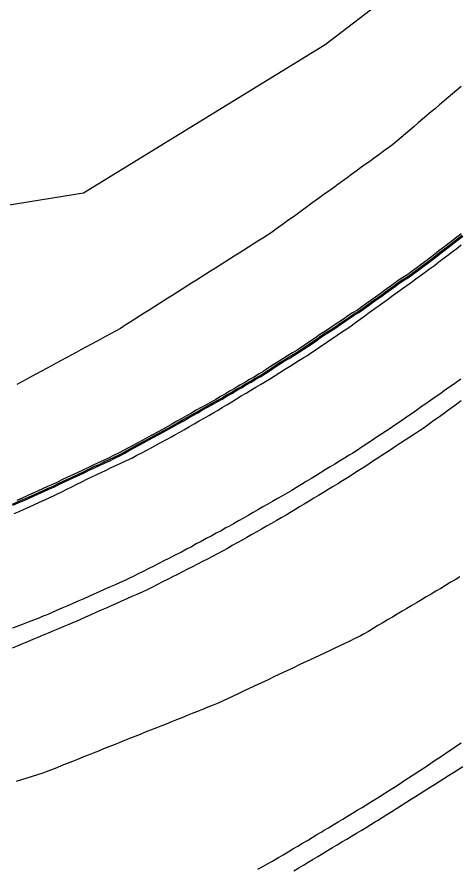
# Model space of a CAD drawing. Extents: x 1901471 to 1963503, y 756461 to 799997.
# Drawn here: x 1941161.7 to 1941240.5, y 779861.8 to 780013.6 of the extents above; entities that cross this region are included whole.
import ezdxf

# ---------------------------------------------------------------- set-up
doc = ezdxf.new("R2010")
doc.units = 0
for name, color, linetype in [('RD_EX_Conc', 7, 'Continuous'), ('RD_EX_H2O', 7, 'Continuous'), ('RD_EX_Road', 7, 'Continuous'), ('RD_EX_VEG', 7, 'Continuous')]:
    doc.layers.add(name, color=color, linetype=linetype)

msp = doc.modelspace()

# ---------------------------------------------------------------- linework, layer by layer
at = {"layer": 'RD_EX_Conc'}
for points in [[(1941240.88, 779974.94), (1941240.09, 779974.33), (1941239.3, 779973.71), (1941238.51, 779973.11), (1941237.71, 779972.5), (1941236.92, 779971.89), (1941236.13, 779971.27), (1941235.34, 779970.66), (1941234.58, 779970.08), (1941233.77, 779969.49), (1941232.98, 779968.87), (1941232.17, 779968.29), (1941231.36, 779967.7), (1941230.5, 779967.18), (1941229.68, 779966.61), (1941228.87, 779966.02), (1941228.06, 779965.44), (1941227.25, 779964.87), (1941226.44, 779964.28), (1941225.63, 779963.69), (1941224.82, 779963.11), (1941224, 779962.53), (1941223.19, 779961.94), (1941222.38, 779961.37), (1941221.5, 779960.87), (1941220.67, 779960.31), (1941219.9, 779959.77), (1941219.07, 779959.21), (1941218.24, 779958.65), (1941217.41, 779958.08), (1941216.56, 779957.57), (1941215.72, 779957.02), (1941214.92, 779956.42), (1941214.09, 779955.87), (1941213.27, 779955.3), (1941212.42, 779954.77), (1941211.65, 779954.25), (1941210.8, 779953.73), (1941210.8, 779953.73), (1941209.95, 779953.2), (1941209.1, 779952.68), (1941208.25, 779952.15), (1941207.4, 779951.62), (1941206.58, 779951.05), (1941205.74, 779950.51), (1941204.9, 779950), (1941204.04, 779949.5), (1941203.18, 779948.99), (1941202.32, 779948.47), (1941201.46, 779947.97), (1941200.6, 779947.47), (1941199.73, 779946.97), (1941198.87, 779946.46), (1941198.01, 779945.96), (1941197.14, 779945.46), (1941196.31, 779944.99), (1941195.44, 779944.49), (1941194.56, 779944.01), (1941193.69, 779943.52), (1941192.82, 779943.03), (1941191.96, 779942.53), (1941191.08, 779942.05), (1941190.21, 779941.56), (1941189.34, 779941.06), (1941188.52, 779940.6), (1941187.65, 779940.11), (1941186.77, 779939.64), (1941185.89, 779939.17), (1941185.01, 779938.7), (1941184.13, 779938.22), (1941183.26, 779937.73), (1941182.38, 779937.25), (1941181.5, 779936.78), (1941180.71, 779936.35), (1941179.84, 779935.87), (1941178.93, 779935.44), (1941178.03, 779935), (1941177.13, 779934.58), (1941176.22, 779934.16), (1941175.31, 779933.75), (1941174.38, 779933.29), (1941173.48, 779932.85), (1941172.58, 779932.42), (1941171.67, 779932.01), (1941170.76, 779931.6), (1941169.85, 779931.18), (1941168.95, 779930.73), (1941168.05, 779930.3), (1941167.19, 779929.92), (1941166.28, 779929.52), (1941165.37, 779929.11), (1941164.46, 779928.69), (1941163.56, 779928.26), (1941162.63, 779927.89), (1941161.72, 779927.47)], [(1941160.92, 779926.8), (1941161.84, 779927.2), (1941162.75, 779927.61), (1941163.68, 779927.99), (1941164.58, 779928.42), (1941165.49, 779928.83), (1941166.4, 779929.25), (1941167.32, 779929.64), (1941168.18, 779930.03), (1941169.08, 779930.47), (1941169.98, 779930.91), (1941170.89, 779931.33), (1941171.8, 779931.74), (1941172.71, 779932.16), (1941173.61, 779932.58), (1941174.51, 779933.03), (1941175.44, 779933.48), (1941176.35, 779933.88), (1941177.25, 779934.31), (1941178.16, 779934.73), (1941179.06, 779935.17), (1941179.96, 779935.59), (1941180.84, 779936.07), (1941181.64, 779936.52), (1941182.52, 779936.99), (1941183.4, 779937.46), (1941184.27, 779937.96), (1941185.15, 779938.43), (1941186.03, 779938.9), (1941186.91, 779939.38), (1941187.79, 779939.85), (1941188.66, 779940.34), (1941189.49, 779940.8), (1941190.36, 779941.3), (1941191.22, 779941.79), (1941192.1, 779942.27), (1941192.97, 779942.77), (1941193.84, 779943.26), (1941194.71, 779943.75), (1941195.59, 779944.23), (1941196.45, 779944.73), (1941197.29, 779945.21), (1941198.16, 779945.7), (1941199.03, 779946.2), (1941199.89, 779946.71), (1941200.75, 779947.21), (1941201.62, 779947.72), (1941202.48, 779948.22), (1941203.33, 779948.73), (1941204.19, 779949.24), (1941205.06, 779949.74), (1941205.9, 779950.25), (1941206.74, 779950.79), (1941207.56, 779951.37), (1941208.41, 779951.89), (1941209.26, 779952.42), (1941210.11, 779952.95), (1941210.96, 779953.47), (1941210.96, 779953.47), (1941211.81, 779954), (1941212.59, 779954.52), (1941213.43, 779955.06), (1941214.26, 779955.62), (1941215.09, 779956.18), (1941215.89, 779956.77), (1941216.73, 779957.32), (1941217.58, 779957.84), (1941218.41, 779958.4), (1941219.24, 779958.96), (1941220.07, 779959.52), (1941220.85, 779960.07), (1941221.68, 779960.63), (1941222.55, 779961.12), (1941223.37, 779961.7), (1941224.18, 779962.29), (1941224.99, 779962.87), (1941225.8, 779963.45), (1941226.61, 779964.04), (1941227.42, 779964.62), (1941228.24, 779965.2), (1941229.05, 779965.78), (1941229.86, 779966.37), (1941230.68, 779966.94), (1941231.54, 779967.46), (1941232.35, 779968.05), (1941233.16, 779968.63), (1941233.95, 779969.25), (1941234.75, 779969.83), (1941235.53, 779970.42), (1941236.32, 779971.03), (1941237.1, 779971.65), (1941237.89, 779972.26), (1941238.69, 779972.87), (1941239.48, 779973.47), (1941240.27, 779974.09), (1941241.06, 779974.71)], [(1941161.01, 779926.61), (1941161.93, 779927.01), (1941162.84, 779927.42), (1941163.77, 779927.8), (1941164.67, 779928.23), (1941165.58, 779928.64), (1941166.49, 779929.06), (1941167.4, 779929.45), (1941168.28, 779929.84), (1941169.18, 779930.28), (1941170.07, 779930.72), (1941170.98, 779931.14), (1941171.89, 779931.55), (1941172.8, 779931.97), (1941173.71, 779932.4), (1941174.6, 779932.84), (1941175.52, 779933.29), (1941176.44, 779933.69), (1941177.34, 779934.12), (1941178.25, 779934.54), (1941179.15, 779934.98), (1941180.05, 779935.4), (1941180.93, 779935.89), (1941181.74, 779936.33), (1941182.62, 779936.81), (1941183.5, 779937.28), (1941184.37, 779937.77), (1941185.25, 779938.25), (1941186.13, 779938.72), (1941187.01, 779939.19), (1941187.89, 779939.66), (1941188.76, 779940.15), (1941189.6, 779940.62), (1941190.46, 779941.11), (1941191.33, 779941.61), (1941192.21, 779942.09), (1941193.07, 779942.59), (1941193.94, 779943.08), (1941194.82, 779943.57), (1941195.69, 779944.05), (1941196.56, 779944.55), (1941197.4, 779945.03), (1941198.27, 779945.52), (1941199.13, 779946.02), (1941199.99, 779946.53), (1941200.86, 779947.04), (1941201.72, 779947.54), (1941202.59, 779948.04), (1941203.44, 779948.55), (1941204.3, 779949.06), (1941205.17, 779949.56), (1941206.01, 779950.07), (1941206.85, 779950.62), (1941207.67, 779951.19), (1941208.52, 779951.72), (1941209.37, 779952.24), (1941210.22, 779952.77), (1941211.07, 779953.3), (1941211.07, 779953.3), (1941211.92, 779953.82), (1941212.71, 779954.34), (1941213.55, 779954.88), (1941214.38, 779955.44), (1941215.2, 779956), (1941216.01, 779956.59), (1941216.84, 779957.15), (1941217.7, 779957.66), (1941218.53, 779958.22), (1941219.36, 779958.79), (1941220.18, 779959.35), (1941220.97, 779959.9), (1941221.8, 779960.46), (1941222.67, 779960.95), (1941223.49, 779961.53), (1941224.3, 779962.12), (1941225.11, 779962.7), (1941225.92, 779963.28), (1941226.73, 779963.87), (1941227.54, 779964.45), (1941228.36, 779965.03), (1941229.17, 779965.61), (1941229.98, 779966.2), (1941230.8, 779966.77), (1941231.66, 779967.29), (1941232.47, 779967.88), (1941233.28, 779968.46), (1941234.07, 779969.08), (1941234.88, 779969.66), (1941235.65, 779970.25), (1941236.44, 779970.87), (1941237.23, 779971.49), (1941238.02, 779972.09), (1941238.82, 779972.7), (1941239.61, 779973.31), (1941240.39, 779973.93), (1941241.18, 779974.54)]]:
    msp.add_lwpolyline(points, dxfattribs=at)
at = {"layer": 'RD_EX_H2O'}
for points in [[(1941240.86, 780001.17), (1941240.1, 780000.53), (1941239.34, 779999.88), (1941238.57, 779999.23), (1941237.81, 779998.58), (1941237.05, 779997.94), (1941236.29, 779997.29), (1941235.53, 779996.64), (1941234.77, 779995.99), (1941234, 779995.35), (1941233.24, 779994.7), (1941232.48, 779994.05), (1941231.72, 779993.4), (1941230.96, 779992.76), (1941230.2, 779992.11), (1941229.44, 779991.46), (1941228.63, 779990.78), (1941227.82, 779990.19), (1941227.01, 779989.6), (1941226.2, 779989.02), (1941225.39, 779988.43), (1941224.58, 779987.85), (1941223.78, 779987.26), (1941222.97, 779986.67), (1941222.16, 779986.09), (1941221.35, 779985.5), (1941220.54, 779984.91), (1941219.73, 779984.33), (1941218.92, 779983.74), (1941218.11, 779983.15), (1941217.3, 779982.57), (1941216.49, 779981.98), (1941215.68, 779981.39), (1941214.87, 779980.81), (1941214.06, 779980.22), (1941213.25, 779979.63), (1941212.44, 779979.05), (1941211.63, 779978.46), (1941210.82, 779977.87), (1941210.01, 779977.29), (1941209.2, 779976.7), (1941208.39, 779976.11), (1941207.58, 779975.53), (1941207.21, 779975.25), (1941206.36, 779974.72), (1941205.52, 779974.18), (1941204.68, 779973.65), (1941203.83, 779973.11), (1941202.99, 779972.58), (1941202.14, 779972.04), (1941201.3, 779971.51), (1941200.45, 779970.97), (1941199.61, 779970.44), (1941198.77, 779969.9), (1941197.92, 779969.37), (1941197.08, 779968.83), (1941196.23, 779968.3), (1941195.39, 779967.76), (1941194.54, 779967.22), (1941193.7, 779966.69), (1941192.86, 779966.15), (1941192.01, 779965.62), (1941191.17, 779965.08), (1941190.32, 779964.55), (1941189.48, 779964.01), (1941188.64, 779963.48), (1941187.79, 779962.94), (1941186.95, 779962.41), (1941186.1, 779961.87), (1941185.26, 779961.34), (1941184.41, 779960.8), (1941183.57, 779960.27), (1941182.73, 779959.73), (1941181.88, 779959.2), (1941181.04, 779958.66), (1941180.16, 779958.1), (1941179.28, 779957.63), (1941178.4, 779957.15), (1941177.53, 779956.67), (1941176.65, 779956.2), (1941175.77, 779955.72), (1941174.89, 779955.24), (1941174.01, 779954.76), (1941173.13, 779954.29), (1941172.26, 779953.81), (1941171.38, 779953.33), (1941170.5, 779952.86), (1941169.62, 779952.38), (1941168.74, 779951.9), (1941167.86, 779951.43), (1941166.99, 779950.95), (1941166.11, 779950.47), (1941165.23, 779949.99), (1941164.35, 779949.52), (1941163.47, 779949.04), (1941162.59, 779948.56), (1941161.72, 779948.09)], [(1941240.67, 779913.85), (1941239.81, 779913.34), (1941238.95, 779912.83), (1941238.09, 779912.32), (1941237.23, 779911.81), (1941236.37, 779911.3), (1941235.51, 779910.79), (1941234.65, 779910.28), (1941233.79, 779909.76), (1941232.93, 779909.25), (1941232.07, 779908.74), (1941231.21, 779908.23), (1941230.35, 779907.72), (1941229.49, 779907.21), (1941228.64, 779906.7), (1941227.78, 779906.19), (1941226.92, 779905.68), (1941226.06, 779905.17), (1941225.2, 779904.66), (1941224.34, 779904.15), (1941223.48, 779903.64), (1941222.87, 779903.27), (1941221.96, 779902.85), (1941221.06, 779902.42), (1941220.16, 779901.99), (1941219.25, 779901.57), (1941218.35, 779901.14), (1941217.44, 779900.71), (1941216.54, 779900.29), (1941215.63, 779899.86), (1941214.73, 779899.44), (1941213.83, 779899.01), (1941212.92, 779898.58), (1941212.02, 779898.16), (1941211.11, 779897.73), (1941210.21, 779897.3), (1941209.3, 779896.88), (1941208.4, 779896.45), (1941207.5, 779896.03), (1941206.59, 779895.6), (1941205.69, 779895.17), (1941204.78, 779894.75), (1941203.88, 779894.32), (1941202.97, 779893.89), (1941202.07, 779893.47), (1941201.17, 779893.04), (1941200.26, 779892.61), (1941200.26, 779892.61), (1941199.36, 779892.19), (1941198.45, 779891.76), (1941197.6, 779891.36), (1941196.67, 779890.99), (1941195.74, 779890.62), (1941194.81, 779890.25), (1941193.89, 779889.88), (1941192.96, 779889.51), (1941192.03, 779889.14), (1941191.1, 779888.76), (1941190.17, 779888.39), (1941189.24, 779888.02), (1941188.31, 779887.65), (1941187.39, 779887.28), (1941186.46, 779886.91), (1941185.53, 779886.54), (1941184.6, 779886.17), (1941183.67, 779885.8), (1941182.74, 779885.43), (1941181.81, 779885.06), (1941180.89, 779884.69), (1941179.96, 779884.31), (1941179.03, 779883.94), (1941178.1, 779883.57), (1941177.17, 779883.2), (1941176.24, 779882.83), (1941175.31, 779882.46), (1941174.39, 779882.09), (1941173.46, 779881.72), (1941172.53, 779881.35), (1941171.6, 779880.98), (1941170.67, 779880.61), (1941169.74, 779880.24), (1941168.82, 779879.86), (1941167.89, 779879.49), (1941166.96, 779879.12), (1941166.36, 779878.88), (1941165.4, 779878.59), (1941164.45, 779878.29), (1941163.5, 779877.99), (1941162.54, 779877.69), (1941161.59, 779877.4)]]:
    msp.add_lwpolyline(points, dxfattribs=at)
at = {"layer": 'RD_EX_Road'}
for points in [[(1941161.21, 779925.11), (1941162.12, 779925.52), (1941163.03, 779925.93), (1941163.94, 779926.35), (1941164.85, 779926.76), (1941165.76, 779927.18), (1941166.67, 779927.59), (1941167.58, 779928.01), (1941168.49, 779928.42), (1941168.82, 779928.57), (1941169.72, 779929.01), (1941170.61, 779929.46), (1941171.51, 779929.9), (1941172.41, 779930.34), (1941173.3, 779930.79), (1941174.2, 779931.23), (1941175.09, 779931.67), (1941175.82, 779932.03), (1941176.72, 779932.45), (1941177.63, 779932.88), (1941178.53, 779933.3), (1941179.44, 779933.72), (1941180.34, 779934.15), (1941181.25, 779934.57), (1941182.22, 779935.02), (1941183.1, 779935.5), (1941183.98, 779935.97), (1941184.86, 779936.44), (1941185.74, 779936.91), (1941186.62, 779937.39), (1941187.5, 779937.86), (1941188.38, 779938.33), (1941189.27, 779938.8), (1941189.87, 779939.13), (1941190.73, 779939.62), (1941191.6, 779940.12), (1941192.46, 779940.62), (1941193.33, 779941.12), (1941194.2, 779941.62), (1941195.06, 779942.11), (1941195.93, 779942.61), (1941196.8, 779943.11), (1941197.44, 779943.48), (1941198.29, 779944), (1941199.15, 779944.51), (1941200, 779945.03), (1941200.86, 779945.55), (1941201.71, 779946.07), (1941202.57, 779946.58), (1941203.43, 779947.1), (1941204.28, 779947.62), (1941205.14, 779948.13), (1941206.03, 779948.67), (1941206.88, 779949.2), (1941207.73, 779949.73), (1941208.58, 779950.25), (1941209.42, 779950.78), (1941210.27, 779951.31), (1941211.12, 779951.83), (1941211.97, 779952.36), (1941212.82, 779952.89), (1941213.4, 779953.24), (1941214.22, 779953.8), (1941215.05, 779954.36), (1941215.88, 779954.92), (1941216.7, 779955.48), (1941217.53, 779956.04), (1941218.36, 779956.6), (1941219.18, 779957.17), (1941220.01, 779957.73), (1941220.84, 779958.29), (1941221.26, 779958.57), (1941222.07, 779959.16), (1941222.88, 779959.75), (1941223.69, 779960.33), (1941224.5, 779960.92), (1941225.31, 779961.5), (1941226.12, 779962.09), (1941226.93, 779962.68), (1941227.74, 779963.26), (1941228.55, 779963.85), (1941228.78, 779964.01), (1941229.59, 779964.6), (1941230.4, 779965.19), (1941231.21, 779965.77), (1941232.02, 779966.36), (1941232.83, 779966.95), (1941233.64, 779967.53), (1941234.45, 779968.12), (1941235.26, 779968.71), (1941236.11, 779969.32), (1941236.9, 779969.93), (1941237.7, 779970.53), (1941238.49, 779971.14), (1941239.29, 779971.75), (1941240.08, 779972.35), (1941240.88, 779972.96)], [(1941240.8, 779949.04), (1941239.99, 779948.45), (1941239.52, 779948.12), (1941238.7, 779947.55), (1941237.88, 779946.97), (1941237.06, 779946.4), (1941236.24, 779945.83), (1941235.42, 779945.25), (1941234.6, 779944.68), (1941233.78, 779944.11), (1941232.96, 779943.53), (1941232.15, 779942.96), (1941231.33, 779942.39), (1941230.51, 779941.81), (1941229.89, 779941.4), (1941229.06, 779940.85), (1941228.22, 779940.3), (1941227.39, 779939.75), (1941226.55, 779939.2), (1941225.72, 779938.65), (1941224.88, 779938.1), (1941224.05, 779937.55), (1941223.22, 779936.99), (1941222.38, 779936.44), (1941221.55, 779935.89), (1941220.93, 779935.51), (1941220.08, 779934.99), (1941219.23, 779934.47), (1941218.37, 779933.95), (1941217.52, 779933.42), (1941216.67, 779932.9), (1941215.82, 779932.38), (1941214.96, 779931.86), (1941214.11, 779931.33), (1941213.26, 779930.81), (1941212.41, 779930.29), (1941211.56, 779929.77), (1941210.7, 779929.24), (1941209.89, 779928.78), (1941209.02, 779928.28), (1941208.15, 779927.78), (1941207.28, 779927.29), (1941206.41, 779926.79), (1941206.41, 779926.79), (1941205.55, 779926.3), (1941204.68, 779925.8), (1941203.81, 779925.31), (1941202.94, 779924.81), (1941202.07, 779924.31), (1941201.21, 779923.82), (1941200.34, 779923.32), (1941199.47, 779922.83), (1941198.97, 779922.56), (1941198.09, 779922.08), (1941197.21, 779921.61), (1941196.33, 779921.13), (1941195.45, 779920.66), (1941194.57, 779920.18), (1941193.69, 779919.71), (1941192.81, 779919.23), (1941191.93, 779918.76), (1941191.05, 779918.28), (1941190.17, 779917.81), (1941189.71, 779917.58), (1941188.82, 779917.13), (1941187.92, 779916.68), (1941187.03, 779916.23), (1941186.14, 779915.78), (1941185.24, 779915.34), (1941184.35, 779914.89), (1941183.46, 779914.44), (1941182.57, 779913.99), (1941181.67, 779913.54), (1941180.93, 779913.21), (1941180.01, 779912.8), (1941179.1, 779912.39), (1941178.19, 779911.99), (1941177.28, 779911.58), (1941176.36, 779911.17), (1941175.45, 779910.76), (1941174.54, 779910.36), (1941174.29, 779910.25), (1941173.37, 779909.85), (1941172.46, 779909.45), (1941171.54, 779909.05), (1941170.62, 779908.65), (1941169.71, 779908.25), (1941168.79, 779907.85), (1941167.88, 779907.45), (1941166.96, 779907.05), (1941166.53, 779906.89), (1941165.6, 779906.52), (1941164.67, 779906.16), (1941163.74, 779905.79), (1941162.81, 779905.43), (1941161.88, 779905.07), (1941160.95, 779904.7)], [(1941240.89, 779945.21), (1941240.08, 779944.62), (1941239.27, 779944.03), (1941238.46, 779943.44), (1941237.65, 779942.85), (1941236.85, 779942.26), (1941236.04, 779941.68), (1941235.23, 779941.09), (1941234.27, 779940.39), (1941233.43, 779939.84), (1941232.59, 779939.29), (1941231.76, 779938.74), (1941230.92, 779938.2), (1941230.08, 779937.65), (1941229.25, 779937.1), (1941228.41, 779936.56), (1941227.57, 779936.01), (1941226.74, 779935.46), (1941225.9, 779934.91), (1941225.06, 779934.37), (1941224.23, 779933.82), (1941223.39, 779933.27), (1941222.55, 779932.72), (1941221.72, 779932.18), (1941221.47, 779932.01), (1941220.61, 779931.49), (1941219.76, 779930.97), (1941218.91, 779930.45), (1941218.05, 779929.93), (1941217.2, 779929.41), (1941216.34, 779928.89), (1941215.49, 779928.37), (1941214.64, 779927.86), (1941213.78, 779927.34), (1941212.93, 779926.82), (1941212.08, 779926.3), (1941212.08, 779926.3), (1941211.22, 779925.78), (1941210.37, 779925.26), (1941209.67, 779924.83), (1941208.8, 779924.34), (1941207.93, 779923.84), (1941207.06, 779923.35), (1941206.19, 779922.86), (1941205.32, 779922.37), (1941204.45, 779921.87), (1941203.58, 779921.38), (1941202.71, 779920.89), (1941201.84, 779920.4), (1941200.97, 779919.9), (1941200.1, 779919.41), (1941199.23, 779918.92), (1941198.36, 779918.43), (1941197.48, 779917.93), (1941196.59, 779917.47), (1941195.7, 779917.02), (1941194.81, 779916.57), (1941193.92, 779916.11), (1941193.02, 779915.66), (1941192.13, 779915.2), (1941191.24, 779914.75), (1941190.35, 779914.3), (1941189.46, 779913.84), (1941188.57, 779913.39), (1941187.68, 779912.94), (1941186.79, 779912.48), (1941185.9, 779912.03), (1941184.94, 779911.54), (1941184.02, 779911.13), (1941183.11, 779910.73), (1941182.2, 779910.33), (1941181.28, 779909.92), (1941180.37, 779909.52), (1941179.45, 779909.11), (1941178.54, 779908.71), (1941177.63, 779908.3), (1941176.71, 779907.9), (1941175.8, 779907.49), (1941174.88, 779907.09), (1941173.97, 779906.68), (1941173.06, 779906.28), (1941172.14, 779905.87), (1941171.91, 779905.77), (1941170.99, 779905.38), (1941170.07, 779905), (1941169.15, 779904.61), (1941168.22, 779904.23), (1941167.3, 779903.84), (1941166.38, 779903.45), (1941165.46, 779903.07), (1941164.54, 779902.68), (1941163.62, 779902.29), (1941162.7, 779901.91), (1941161.77, 779901.52), (1941160.85, 779901.13)], [(1941204.65, 779861.77), (1941205.52, 779862.26), (1941206.39, 779862.74), (1941207.27, 779863.23), (1941207.47, 779863.34), (1941208.33, 779863.85), (1941209.18, 779864.37), (1941210.04, 779864.88), (1941210.9, 779865.39), (1941211.76, 779865.9), (1941212.62, 779866.42), (1941213.48, 779866.93), (1941214.34, 779867.44), (1941215.19, 779867.96), (1941216.05, 779868.47), (1941216.37, 779868.66), (1941217.23, 779869.18), (1941218.08, 779869.7), (1941218.94, 779870.22), (1941219.79, 779870.73), (1941220.65, 779871.25), (1941221.51, 779871.77), (1941222.36, 779872.29), (1941223.22, 779872.81), (1941224.07, 779873.32), (1941224.93, 779873.84), (1941225.78, 779874.36), (1941226.47, 779874.78), (1941227.3, 779875.32), (1941228.14, 779875.87), (1941228.98, 779876.41), (1941229.82, 779876.96), (1941230.66, 779877.5), (1941231.49, 779878.05), (1941232.33, 779878.59), (1941233.17, 779879.14), (1941234.01, 779879.68), (1941234.85, 779880.23), (1941235.09, 779880.39), (1941235.91, 779880.95), (1941236.74, 779881.51), (1941237.57, 779882.07), (1941238.4, 779882.63), (1941239.23, 779883.19), (1941240.06, 779883.75), (1941240.88, 779884.31)], [(1941211.07, 779861.51), (1941211.93, 779862.02), (1941212.78, 779862.54), (1941213.64, 779863.05), (1941214.5, 779863.57), (1941215.36, 779864.08), (1941216.21, 779864.6), (1941217.07, 779865.11), (1941217.93, 779865.63), (1941218.79, 779866.14), (1941219.64, 779866.66), (1941220.5, 779867.17), (1941221.36, 779867.69), (1941222.21, 779868.2), (1941223.07, 779868.71), (1941223.93, 779869.23), (1941224.79, 779869.74), (1941225.64, 779870.26), (1941225.97, 779870.47), (1941226.82, 779871), (1941227.66, 779871.54), (1941228.51, 779872.07), (1941229.35, 779872.61), (1941230.2, 779873.14), (1941231.04, 779873.68), (1941231.88, 779874.21), (1941232.73, 779874.75), (1941233.57, 779875.28), (1941234.42, 779875.82), (1941235.26, 779876.36), (1941236.11, 779876.89), (1941236.95, 779877.43), (1941237.8, 779877.96), (1941238.64, 779878.5), (1941239.49, 779879.03), (1941240.33, 779879.57), (1941241.18, 779880.1)]]:
    msp.add_lwpolyline(points, dxfattribs=at)
at = {"layer": 'RD_EX_VEG'}
msp.add_lwpolyline([(1941257.54, 780039.9), (1941216.65, 780008.58), (1941173.58, 779982.2), (1941138.61, 779976.57), (1941106.79, 779983.43), (1941080.72, 779996.18), (1941061.37, 780026.14), (1941040.63, 780046.44), (1941020.05, 780077.38), (1941019.44, 780079.39), (1940993.76, 780126.83), (1940986.76, 780158.25), (1940983.03, 780188.37)], dxfattribs=at)

doc.saveas('drawing.dxf')
